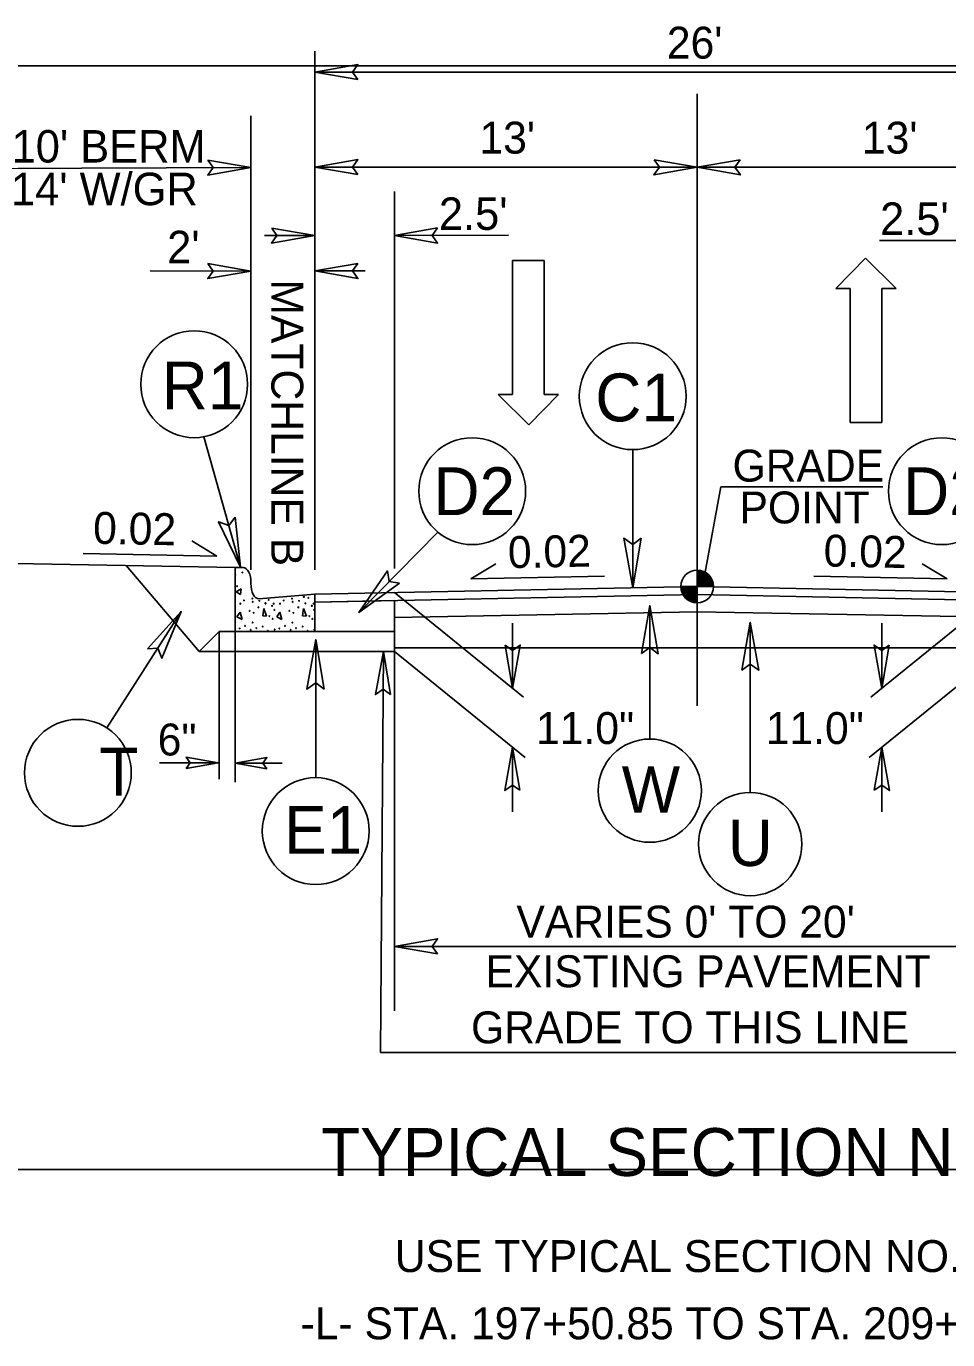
# Model space of a CAD drawing. Extents: x 18938 to 19565, y 6931 to 7973.
# Drawn here: x 19309.43 to 19338.35, y 7710.7 to 7751.89 of the extents above; entities that cross this region are included whole.
import ezdxf

# ---------------------------------------------------------------- set-up
doc = ezdxf.new("R2010")
doc.units = 0
for name, color, linetype in [('Old_Level_11', 7, 'Continuous'), ('Old_Level_3', 7, 'Continuous'), ('Prop Pavement Schedule Description CELL', 7, 'Continuous'), ('Prop Terminator CELL', 7, 'Continuous'), ('Sheet Block Title CELL', 7, 'Continuous'), ('Sheet Data Field CELL', 7, 'Continuous'), ('Sheet Plot Border Outside CELL', 7, 'Continuous'), ('Sheet Sticker Incomplete CELL', 7, 'Continuous'), ('Sheet Typical CELL', 7, 'Continuous'), ('Typical Detail Wedge1 CELL', 7, 'Continuous'), ('Typical Detail Wedge2 CELL', 7, 'Continuous'), ('Typical Detail Wedge3 CELL', 7, 'Continuous'), ('Typical Guardrail CELL', 7, 'Continuous'), ('Typical Hinge Slope Arterial CELL', 7, 'Continuous'), ('Typical ID Circle CELL', 7, 'Continuous'), ('Typical Terminator CELL', 7, 'Continuous'), ('Typical Text General CELL', 7, 'Continuous'), ('Typical Text Grade Point CELL', 7, 'Continuous'), ('Typical Text ID Circle CELL', 7, 'Continuous')]:
    doc.layers.add(name, color=color, linetype=linetype)

msp = doc.modelspace()

# ---------------------------------------------------------------- linework, layer by layer
at = {"layer": 'Old_Level_3'}
for p, q in [((19313.616, 7728.796), (19315.454, 7728.792)), ((19317.461, 7728.781), (19315.984, 7728.781))]:
    msp.add_line(p, q, dxfattribs=at)
at = {"layer": 'Prop Pavement Schedule Description CELL'}
for p, q in [((19306.484, 7735.096), (19315.984, 7734.915)), ((19312.568, 7734.982), (19314.854, 7732.285)), ((19318.484, 7734.081), (19330.484, 7734.321)), ((19342.484, 7734.081), (19330.484, 7734.321)), ((19318.484, 7734.081), (19318.484, 7732.915)), ((19318.484, 7733.831), (19330.484, 7734.071)), ((19342.484, 7733.831), (19330.484, 7734.071)), ((19320.984, 7732.273), (19320.984, 7733.232)), ((19314.854, 7732.285), (19315.484, 7732.915)), ((19315.484, 7732.915), (19318.484, 7732.915)), ((19314.854, 7732.285), (19320.984, 7732.285))]:
    msp.add_line(p, q, dxfattribs=at)
at = {"layer": 'Sheet Block Title CELL'}
for p, q in [((19320.984, 7733.881), (19318.484, 7733.831)), ((19318.484, 7733.831), (19318.484, 7732.915)), ((19320.984, 7732.915), (19320.984, 7733.881)), ((19318.484, 7732.915), (19320.984, 7732.915))]:
    msp.add_line(p, q, dxfattribs=at)
at = {"layer": 'Sheet Data Field CELL'}
for points in [[(19319.834, 7750.214), (19318.484, 7750.447), (19319.841, 7750.687), (19319.669, 7750.447)], [(19315.134, 7747.693), (19316.484, 7747.46), (19315.126, 7747.22), (19315.299, 7747.46)], [(19319.834, 7747.237), (19318.484, 7747.469), (19319.841, 7747.709), (19319.669, 7747.469)], [(19329.134, 7747.702), (19330.484, 7747.469), (19329.126, 7747.229), (19329.299, 7747.469)], [(19331.834, 7747.702), (19330.484, 7747.469), (19331.841, 7747.229), (19331.669, 7747.469)], [(19317.134, 7745.562), (19318.484, 7745.329), (19317.126, 7745.089), (19317.299, 7745.329)], [(19322.334, 7745.563), (19320.984, 7745.331), (19322.341, 7745.091), (19322.169, 7745.331)], [(19315.134, 7744.446), (19316.484, 7744.214), (19315.126, 7743.974), (19315.299, 7744.214)], [(19319.834, 7744.449), (19318.484, 7744.216), (19319.841, 7743.976), (19319.669, 7744.216)], [(19320.861, 7730.932), (19320.647, 7732.285), (19320.388, 7730.931), (19320.631, 7731.1)], [(19324.461, 7732.477), (19324.693, 7731.127), (19324.933, 7732.484), (19324.693, 7732.312)], [(19336.507, 7732.477), (19336.275, 7731.127), (19336.035, 7732.484), (19336.275, 7732.312)], [(19324.925, 7727.931), (19324.693, 7729.281), (19324.453, 7727.923), (19324.693, 7728.096)], [(19336.042, 7727.931), (19336.275, 7729.281), (19336.515, 7727.923), (19336.275, 7728.096)], [(19322.334, 7722.803), (19320.984, 7723.035), (19322.341, 7723.275), (19322.169, 7723.035)]]:
    msp.add_lwpolyline(points, close=True, dxfattribs=at)
at = {"layer": 'Sheet Sticker Incomplete CELL'}
for p, q in [((19315.984, 7732.915), (19315.984, 7734.915)), ((19315.984, 7734.915), (19316.245, 7734.915)), ((19316.484, 7734.414), (19316.484, 7734.436)), ((19316.021, 7734.159), (19316.175, 7734.248)), ((19316.158, 7734.067), (19316.021, 7734.159)), ((19316.175, 7734.248), (19316.158, 7734.067)), ((19318.484, 7734.081), (19316.734, 7733.936)), ((19318.484, 7732.915), (19318.484, 7734.081)), ((19316.147, 7733.521), (19316.044, 7733.371)), ((19316.209, 7733.292), (19316.147, 7733.521)), ((19316.888, 7733.634), (19316.854, 7733.407)), ((19316.974, 7733.394), (19316.888, 7733.634)), ((19317.395, 7733.521), (19317.292, 7733.371)), ((19317.458, 7733.292), (19317.395, 7733.521)), ((19318.137, 7733.634), (19318.103, 7733.407)), ((19318.223, 7733.394), (19318.137, 7733.634)), ((19316.044, 7733.371), (19316.209, 7733.292)), ((19316.854, 7733.407), (19316.974, 7733.394)), ((19317.292, 7733.371), (19317.458, 7733.292)), ((19318.103, 7733.407), (19318.223, 7733.394)), ((19315.984, 7732.915), (19318.484, 7732.915))]:
    msp.add_line(p, q, dxfattribs=at)
for centre in [(19316.215, 7734.763), (19315.998, 7734.695), (19316.049, 7734.329), (19316.523, 7733.941), (19317.037, 7733.902), (19317.772, 7733.941), (19318.143, 7733.998), (19318.286, 7733.964), (19316.146, 7733.783), (19316.266, 7733.884), (19316.443, 7733.555), (19316.54, 7733.84), (19316.568, 7733.498), (19316.717, 7733.669), (19316.745, 7733.873), (19316.94, 7733.794), (19317.145, 7733.715), (19317.201, 7733.783), (19317.218, 7733.589), (19317.395, 7733.783), (19317.515, 7733.884), (19317.692, 7733.555), (19317.789, 7733.84), (19317.818, 7733.498), (19317.966, 7733.669), (19317.995, 7733.873), (19318.189, 7733.794), (19318.394, 7733.715), (19318.45, 7733.783), (19318.467, 7733.589), (19316.3, 7733.087), (19316.534, 7733.19), (19317.065, 7733.395), (19317.161, 7733.304), (19317.549, 7733.087), (19317.783, 7733.19), (19318.314, 7733.395), (19318.41, 7733.304), (19316.129, 7733.007), (19316.477, 7732.961), (19316.649, 7733.018), (19316.854, 7733.064), (19317.014, 7732.927), (19317.224, 7732.972), (19317.378, 7733.007), (19317.726, 7732.961), (19317.898, 7733.018), (19318.103, 7733.064), (19318.263, 7732.927), (19318.473, 7732.972)]:
    msp.add_ellipse(centre, major_axis=(0, 0.016), ratio=0.5, dxfattribs=at)
for centre, major_axis, end_param in [((19316.245, 7734.436), (0, 0.479), 6.283185), ((19316.724, 7734.414), (0, -0.479), 6.324802)]:
    msp.add_ellipse(centre, major_axis=major_axis, ratio=0.5, start_param=4.712389, end_param=end_param, dxfattribs=at)
at = {"layer": 'Sheet Typical CELL'}
for p, q in [((19318.484, 7751.103), (19318.484, 7734.841)), ((19342.484, 7750.447), (19318.484, 7750.447)), ((19316.484, 7749.077), (19316.484, 7734.841)), ((19306.484, 7747.414), (19316.484, 7747.46)), ((19318.484, 7747.469), (19330.484, 7747.469)), ((19342.484, 7747.469), (19330.484, 7747.469)), ((19320.984, 7746.703), (19320.984, 7734.891)), ((19318.484, 7745.331), (19316.904, 7745.331)), ((19320.984, 7745.331), (19324.56, 7745.335)), ((19339.984, 7745.166), (19336.204, 7745.166)), ((19316.484, 7744.214), (19313.325, 7744.218)), ((19318.484, 7744.216), (19320.063, 7744.218)), ((19320.984, 7734.131), (19325.039, 7730.847)), ((19339.984, 7734.131), (19335.929, 7730.847)), ((19324.693, 7733.171), (19324.693, 7731.127)), ((19336.275, 7733.171), (19336.275, 7731.127)), ((19315.484, 7732.915), (19315.484, 7728.285)), ((19315.984, 7732.915), (19315.984, 7728.184)), ((19320.984, 7732.91), (19320.984, 7721.02)), ((19320.544, 7719.705), (19320.647, 7732.285)), ((19320.984, 7732.285), (19325.089, 7728.96)), ((19339.984, 7732.285), (19335.879, 7728.96)), ((19324.693, 7729.281), (19324.693, 7727.257)), ((19336.275, 7729.281), (19336.275, 7727.257)), ((19320.984, 7723.035), (19339.984, 7723.035)), ((19320.544, 7719.705), (19340.423, 7719.705))]:
    msp.add_line(p, q, dxfattribs=at)
at = {"layer": 'Typical Detail Wedge1 CELL'}
for p, q in [((19330.484, 7734.321), (19330.484, 7734.833)), ((19329.972, 7734.321), (19330.484, 7734.321)), ((19330.996, 7734.321), (19330.484, 7734.321)), ((19330.484, 7733.809), (19330.484, 7734.321)), ((19330.484, 7734.321), (19330.484, 7733.809))]:
    msp.add_line(p, q, dxfattribs=at)
for points in [[(19330.489, 7734.833), (19330.489, 7734.833), (19330.489, 7734.321)], [(19330.499, 7734.833), (19330.499, 7734.321)], [(19330.509, 7734.833), (19330.509, 7734.321)], [(19330.52, 7734.832), (19330.52, 7734.321)], [(19330.53, 7734.831), (19330.53, 7734.321)], [(19330.54, 7734.83), (19330.54, 7734.321)], [(19330.551, 7734.829), (19330.551, 7734.321)], [(19330.561, 7734.828), (19330.561, 7734.321)], [(19330.571, 7734.826), (19330.571, 7734.321)], [(19330.581, 7734.824), (19330.581, 7734.321)], [(19330.592, 7734.822), (19330.591, 7734.321)], [(19330.602, 7734.82), (19330.602, 7734.321)], [(19330.612, 7734.817), (19330.612, 7734.321)], [(19330.622, 7734.814), (19330.622, 7734.321)], [(19330.632, 7734.811), (19330.632, 7734.321)], [(19330.643, 7734.808), (19330.643, 7734.321)], [(19330.653, 7734.805), (19330.653, 7734.321)], [(19330.663, 7734.801), (19330.663, 7734.321)], [(19330.673, 7734.797), (19330.673, 7734.321)], [(19330.684, 7734.793), (19330.683, 7734.321)], [(19330.694, 7734.788), (19330.694, 7734.321)], [(19330.704, 7734.784), (19330.704, 7734.321)], [(19330.714, 7734.779), (19330.714, 7734.321)], [(19330.724, 7734.773), (19330.724, 7734.321)], [(19330.735, 7734.768), (19330.735, 7734.321)], [(19330.745, 7734.762), (19330.745, 7734.321)], [(19330.755, 7734.756), (19330.755, 7734.321)], [(19330.766, 7734.749), (19330.766, 7734.321)], [(19330.776, 7734.742), (19330.776, 7734.321)], [(19330.786, 7734.735), (19330.786, 7734.321)], [(19329.975, 7734.321), (19329.975, 7734.265)], [(19329.985, 7734.321), (19329.985, 7734.205)], [(19329.995, 7734.321), (19329.995, 7734.168)], [(19330.006, 7734.321), (19330.006, 7734.139)], [(19330.016, 7734.321), (19330.016, 7734.114)], [(19330.026, 7734.321), (19330.026, 7734.092)], [(19330.036, 7734.321), (19330.036, 7734.072)], [(19330.047, 7734.321), (19330.047, 7734.055)], [(19330.057, 7734.321), (19330.057, 7734.039)], [(19330.067, 7734.321), (19330.067, 7734.024)], [(19330.077, 7734.321), (19330.077, 7734.011)], [(19330.088, 7734.321), (19330.088, 7733.997)], [(19330.098, 7734.321), (19330.098, 7733.985)], [(19330.108, 7734.321), (19330.108, 7733.974)], [(19330.118, 7734.321), (19330.118, 7733.963)], [(19330.129, 7734.321), (19330.128, 7733.953)], [(19330.139, 7734.321), (19330.139, 7733.943)], [(19330.149, 7734.321), (19330.149, 7733.934)], [(19330.159, 7734.321), (19330.159, 7733.925)], [(19330.169, 7734.321), (19330.169, 7733.917)], [(19330.18, 7734.321), (19330.18, 7733.91)], [(19330.19, 7734.321), (19330.19, 7733.902)], [(19330.2, 7734.321), (19330.2, 7733.895)], [(19330.21, 7734.321), (19330.21, 7733.888)], [(19330.221, 7734.321), (19330.22, 7733.882)], [(19330.231, 7734.321), (19330.231, 7733.876)], [(19330.241, 7734.321), (19330.241, 7733.871)], [(19330.251, 7734.321), (19330.251, 7733.865)], [(19330.262, 7734.321), (19330.262, 7733.86)], [(19330.272, 7734.321), (19330.272, 7733.856)], [(19330.282, 7734.321), (19330.282, 7733.851)], [(19330.293, 7734.321), (19330.292, 7733.847)], [(19330.303, 7734.321), (19330.303, 7733.843)], [(19330.313, 7734.321), (19330.313, 7733.839)], [(19330.323, 7734.321), (19330.323, 7733.835)], [(19330.333, 7734.321), (19330.333, 7733.832)], [(19330.344, 7734.321), (19330.343, 7733.829)], [(19330.354, 7734.321), (19330.354, 7733.826)], [(19330.364, 7734.321), (19330.364, 7733.824)], [(19330.374, 7734.321), (19330.374, 7733.821)], [(19330.385, 7734.321), (19330.384, 7733.819)], [(19330.395, 7734.321), (19330.395, 7733.817)], [(19330.405, 7734.321), (19330.405, 7733.816)], [(19330.415, 7734.321), (19330.415, 7733.814)], [(19330.425, 7734.321), (19330.425, 7733.813)], [(19330.436, 7734.321), (19330.436, 7733.812)], [(19330.446, 7734.321), (19330.446, 7733.811)], [(19330.456, 7734.321), (19330.456, 7733.81)], [(19330.467, 7734.321), (19330.467, 7733.81)], [(19330.477, 7734.321), (19330.477, 7733.809), (19330.477, 7733.809)], [(19330.796, 7734.727), (19330.796, 7734.321)], [(19330.807, 7734.719), (19330.806, 7734.321)], [(19330.817, 7734.711), (19330.817, 7734.321)], [(19330.827, 7734.701), (19330.827, 7734.321)], [(19330.837, 7734.692), (19330.837, 7734.321)], [(19330.847, 7734.682), (19330.847, 7734.321)], [(19330.858, 7734.671), (19330.858, 7734.321)], [(19330.868, 7734.66), (19330.868, 7734.321)], [(19330.878, 7734.648), (19330.878, 7734.321)], [(19330.888, 7734.635), (19330.888, 7734.321)], [(19330.899, 7734.622), (19330.898, 7734.321)], [(19330.909, 7734.607), (19330.909, 7734.321)], [(19330.919, 7734.591), (19330.919, 7734.321)], [(19330.929, 7734.574), (19330.929, 7734.321)], [(19330.94, 7734.555), (19330.94, 7734.321)], [(19330.95, 7734.534), (19330.95, 7734.321)], [(19330.96, 7734.51), (19330.96, 7734.321)], [(19330.97, 7734.481), (19330.97, 7734.321)], [(19330.981, 7734.446), (19330.981, 7734.321)], [(19330.991, 7734.394), (19330.991, 7734.321)]]:
    msp.add_lwpolyline(points, dxfattribs=at)
msp.add_circle((19330.484, 7734.321), 0.512, dxfattribs=at)
for start, end in [(359.9905, 89.9905), (179.9905, 269.9905)]:
    msp.add_arc((19330.484, 7734.321), 0.512, start, end, dxfattribs=at)
at = {"layer": 'Typical Detail Wedge3 CELL'}
for p, q in [((19324.691, 7740.34), (19324.691, 7744.54)), ((19324.691, 7744.54), (19325.681, 7744.54)), ((19325.681, 7744.54), (19325.681, 7740.34)), ((19334.837, 7743.669), (19335.767, 7744.614)), ((19335.767, 7744.614), (19336.727, 7743.669)), ((19335.287, 7743.669), (19334.837, 7743.669)), ((19335.287, 7739.469), (19335.287, 7743.669)), ((19336.727, 7743.669), (19336.277, 7743.669)), ((19336.277, 7743.669), (19336.277, 7739.469)), ((19325.201, 7739.395), (19324.241, 7740.34)), ((19324.241, 7740.34), (19324.691, 7740.34)), ((19326.131, 7740.34), (19325.201, 7739.395)), ((19325.681, 7740.34), (19326.131, 7740.34)), ((19336.277, 7739.469), (19335.287, 7739.469))]:
    msp.add_line(p, q, dxfattribs=at)
at = {"layer": 'Typical Guardrail CELL'}
for p, q in [((19233.04, 7750.645), (19380.142, 7750.645)), ((19221.092, 7716.037), (19380.142, 7716.037))]:
    msp.add_line(p, q, dxfattribs=at)
at = {"layer": 'Typical Hinge Slope Arterial CELL'}
for p, q in [((19318.484, 7734.081), (19330.484, 7734.321)), ((19330.484, 7734.321), (19342.484, 7734.081)), ((19318.484, 7733.831), (19318.484, 7734.081)), ((19330.484, 7734.071), (19318.484, 7733.831)), ((19342.484, 7733.831), (19330.484, 7734.071)), ((19318.484, 7733.831), (19318.484, 7733.831)), ((19318.484, 7733.831), (19318.484, 7733.831))]:
    msp.add_line(p, q, dxfattribs=at)
at = {"layer": 'Typical ID Circle CELL'}
for p, q in [((19320.984, 7733.881), (19320.984, 7732.91)), ((19320.984, 7733.354), (19330.484, 7733.532)), ((19330.484, 7733.532), (19339.984, 7733.354)), ((19339.984, 7732.4), (19320.984, 7732.4))]:
    msp.add_line(p, q, dxfattribs=at)
at = {"layer": 'Typical Terminator CELL'}
for p, q in [((19315.009, 7739.016), (19316.154, 7734.924)), ((19328.462, 7738.612), (19328.462, 7734.281)), ((19322.348, 7736.026), (19319.869, 7733.504)), ((19311.959, 7729.889), (19314.299, 7733.534)), ((19328.998, 7729.538), (19328.998, 7733.722)), ((19332.149, 7727.865), (19332.149, 7733.202)), ((19318.515, 7728.327), (19318.515, 7732.659))]:
    msp.add_line(p, q, dxfattribs=at)
for centre, radius in [((19314.702, 7740.664), 1.676), ((19328.462, 7740.288), 1.676), ((19323.426, 7737.31), 1.676), ((19338.162, 7737.31), 1.676), ((19311.054, 7728.479), 1.676), ((19328.998, 7727.919), 1.619), ((19318.515, 7726.652), 1.676), ((19332.149, 7726.246), 1.619)]:
    msp.add_circle(centre, radius, dxfattribs=at)
at = {"layer": 'Typical Text General CELL'}
for points in [[(19315.993, 7736.491), (19316.154, 7734.924), (19315.467, 7736.353), (19315.787, 7736.236)], [(19328.729, 7735.833), (19328.462, 7734.281), (19328.186, 7735.841), (19328.462, 7735.643)], [(19321.147, 7734.424), (19319.869, 7733.504), (19320.766, 7734.81), (19320.824, 7734.476)], [(19313.236, 7732.372), (19314.299, 7733.534), (19313.688, 7732.072), (19313.563, 7732.388)], [(19328.74, 7732.223), (19328.998, 7733.722), (19329.264, 7732.214), (19328.998, 7732.406)], [(19331.891, 7731.703), (19332.149, 7733.202), (19332.416, 7731.695), (19332.149, 7731.887)], [(19318.782, 7731.107), (19318.515, 7732.659), (19318.239, 7731.098), (19318.515, 7731.296)], [(19314.456, 7728.62), (19315.454, 7728.792), (19314.451, 7728.969), (19314.578, 7728.792)], [(19316.982, 7728.609), (19315.984, 7728.781), (19316.987, 7728.958), (19316.86, 7728.781)]]:
    msp.add_lwpolyline(points, close=True, dxfattribs=at)
at = {"layer": 'Typical Text Grade Point CELL'}
for p, q in [((19315.409, 7735.275), (19314.626, 7735.749)), ((19315.409, 7735.275), (19311.221, 7735.359)), ((19323.388, 7734.562), (19324.171, 7735.035)), ((19338.332, 7734.562), (19337.549, 7735.035)), ((19323.388, 7734.562), (19327.577, 7734.645)), ((19338.332, 7734.562), (19334.143, 7734.645))]:
    msp.add_line(p, q, dxfattribs=at)
at = {"layer": 'Typical Text ID Circle CELL'}
for p, q in [((19330.484, 7749.765), (19330.484, 7730.585)), ((19330.734, 7734.774), (19331.229, 7737.442)), ((19336.306, 7737.442), (19331.229, 7737.442))]:
    msp.add_line(p, q, dxfattribs=at)

# ---------------------------------------------------------------- texts
at = {"layer": 'Old_Level_11'}
for s, height, p in [('TYPICAL SECTION NO. 3', 1.5, (19318.686, 7715.839)), ('USE TYPICAL SECTION NO. 3', 1, (19320.999, 7712.826))]:
    msp.add_text(s, height=height, dxfattribs=at).set_placement(p)
at = {"layer": 'Old_Level_3'}
for s, height, p in [("10' BERM", 1.0188, (19308.974, 7747.614)), ("14' W/GR", 1.0188, (19308.954, 7746.278)), ("2.5'", 1.0188, (19322.381, 7745.503)), ("2.5'", 1.0188, (19336.225, 7745.344)), ("2'", 1.0188, (19313.855, 7744.457)), ('6"', 1, (19313.558, 7729.023))]:
    msp.add_text(s, height=height, dxfattribs=at).set_placement(p)
at = {"layer": 'Prop Terminator CELL'}
for s, rotation, p in [('R1', 0.0003, (19313.683, 7739.875)), ('T', 0.0003, (19311.726, 7727.767)), ('E1', 360, (19317.523, 7725.94))]:
    msp.add_text(s, height=1.5, rotation=rotation, dxfattribs=at).set_placement(p)
for s, height, p in [('C1', 1.5, (19327.288, 7739.5)), ('D2', 1.5, (19322.209, 7736.56)), ('D2', 1.5, (19336.945, 7736.56)), ('W', 1.449, (19328.118, 7727.232)), ('U', 1.449, (19331.454, 7725.558))]:
    msp.add_text(s, height=height, dxfattribs=at).set_placement(p)
at = {"layer": 'Sheet Plot Border Outside CELL'}
for s, p in [('GRADE', (19331.595, 7737.611)), ('POINT', (19331.813, 7736.3))]:
    msp.add_text(s, height=1, rotation=0, dxfattribs=at).set_placement(p)
at = {"layer": 'Typical Detail Wedge2 CELL'}
for s, p in [("26'", (19329.534, 7750.873)), ("13'", (19323.654, 7747.895)), ("13'", (19335.654, 7747.895)), ('11.0"', (19325.43, 7729.383)), ('11.0"', (19332.638, 7729.383)), ("VARIES 0' TO 20'", (19324.813, 7723.313)), ('EXISTING PAVEMENT', (19323.844, 7721.758)), ('GRADE TO THIS LINE', (19323.39, 7719.997)), ('-L- STA. 197+50.85 TO STA. 209+46.83', (19318.04, 7710.718))]:
    msp.add_text(s, height=1, dxfattribs=at).set_placement(p)
msp.add_text('MATCHLINE B', height=1, rotation=270, dxfattribs=at).set_placement((19317.124, 7743.95))
at = {"layer": 'Typical Text Grade Point CELL'}
for rotation, p in [(358.8543, (19311.524, 7735.664)), (1.1457, (19324.556, 7734.896)), (358.8543, (19334.447, 7734.951))]:
    msp.add_text('0.02', height=1, rotation=rotation, dxfattribs=at).set_placement(p)

doc.saveas('drawing.dxf')
